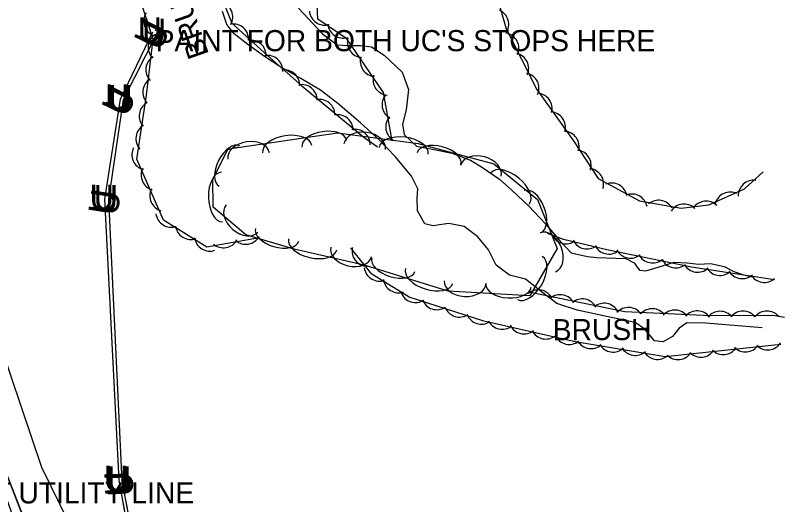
# Model space of a CAD drawing. Extents: x 954793 to 988390, y 1867850 to 1924428.
# Drawn here: x 961253 to 961435.1, y 1907331 to 1907446.8 of the extents above; entities that cross this region are included whole.
import ezdxf

# ---------------------------------------------------------------- set-up
doc = ezdxf.new("R2010")
doc.units = 0
for name, color, linetype in [('Default', 7, 'Continuous'), ('S_ELECTRIC_UTILITIES_ANNOT', 7, 'Continuous'), ('S_FENCE', 7, 'Continuous'), ('S_MSC_PT_SYM', 7, 'Continuous'), ('S_STREAM', 7, 'Continuous'), ('S_SURVEY_TEXT_ANNOT', 7, 'Continuous'), ('S_TREE', 7, 'Continuous'), ('S_TREE_ANNOT', 7, 'Continuous'), ('S_UNDERGROUND_CABLE', 7, 'Continuous')]:
    doc.layers.add(name, color=color, linetype=linetype)

msp = doc.modelspace()

# ---------------------------------------------------------------- linework, layer by layer
at = {"layer": 'S_FENCE'}
msp.add_line((961278.52, 1907267.74), (961248.08, 1907345.49), dxfattribs=at)
msp.add_lwpolyline([(961278.52, 1907267.74), (961248.08, 1907345.49), (961229.13, 1907397.32), (961205.49, 1907466.44)], dxfattribs=at)
msp.add_lwpolyline([(961278.52, 1907267.74), (961248.08, 1907345.49), (961229.13, 1907397.32), (961205.49, 1907466.44)], dxfattribs=at)
at = {"layer": 'S_MSC_PT_SYM'}
msp.add_lwpolyline([(961286.22, 1907443.28), (961286.22, 1907443.33), (961286.22, 1907443.28), (961286.17, 1907443.28), (961286.22, 1907443.28), (961286.22, 1907443.23), (961286.22, 1907443.28), (961286.27, 1907443.28)], close=True, dxfattribs=at)
msp.add_lwpolyline([(961286.22, 1907443.28), (961286.22, 1907443.33), (961286.22, 1907443.28), (961286.17, 1907443.28), (961286.22, 1907443.28), (961286.22, 1907443.23), (961286.22, 1907443.28), (961286.27, 1907443.28)], close=True, dxfattribs=at)
msp.add_lwpolyline([(961286.22, 1907443.28), (961286.22, 1907443.33), (961286.22, 1907443.28), (961286.17, 1907443.28), (961286.22, 1907443.28), (961286.22, 1907443.23), (961286.22, 1907443.28), (961286.27, 1907443.28)], dxfattribs=at)
at = {"layer": 'S_STREAM'}
for points in [[(961429.79, 1907372.85), (961416.51, 1907373.94), (961411.95, 1907374), (961410.14, 1907372.75), (961408.58, 1907370.79), (961406.4, 1907369.49), (961404.37, 1907369.79), (961402.06, 1907372.49), (961399.72, 1907374.07), (961393.39, 1907375.44), (961386.01, 1907376.99), (961381.22, 1907378.55), (961377.92, 1907381.08), (961373.8, 1907384.33), (961370.02, 1907385.28), (961366.84, 1907387.65), (961364.99, 1907391.32), (961362.54, 1907394.39), (961359.3, 1907396.83), (961355.64, 1907397.52), (961353.99, 1907397.26), (961351.88, 1907397), (961349.97, 1907397.45), (961348.19, 1907400.52), (961348.11, 1907403.52), (961348.31, 1907405.71), (961346.83, 1907408.71), (961342.99, 1907413.29), (961339.06, 1907417.43), (961334.72, 1907421.3), (961329.39, 1907425.88), (961325.22, 1907429.05), (961320.56, 1907431.8), (961315.61, 1907434.68), (961311.96, 1907437.01), (961308.03, 1907439.88), (961304.79, 1907442.43), (961303.1, 1907444.63), (961302.06, 1907447.68)], [(961320.05, 1907448.47), (961325.73, 1907442.4), (961329.22, 1907439.79), (961331.8, 1907439.64), (961334.71, 1907439.62), (961337.31, 1907439.34), (961340.3, 1907437.35), (961344.57, 1907433.32), (961346.09, 1907429.25), (961345.52, 1907424.38), (961344.65, 1907421.05), (961345.07, 1907418.57), (961347.99, 1907415.85), (961351.8, 1907415.09), (961356.39, 1907414.13), (961360.8, 1907412.5), (961363.34, 1907410.91), (961367.64, 1907407.97), (961370.65, 1907405.34), (961374.54, 1907401.63), (961378.55, 1907397.47), (961381.93, 1907393.4), (961384.64, 1907390.54), (961388.46, 1907389.74), (961390.7, 1907389.51), (961395.18, 1907389.28), (961397.51, 1907389.26), (961399.55, 1907388.21), (961400.5, 1907386.84), (961400.78, 1907386.47), (961402.28, 1907386.33), (961405.23, 1907387.15), (961408.99, 1907388.36), (961412.04, 1907388.19), (961414.73, 1907387.9), (961417.62, 1907388.05), (961420.83, 1907387.36), (961423.13, 1907386.18), (961425.44, 1907385.37), (961427.64, 1907384.9)]]:
    msp.add_lwpolyline(points, dxfattribs=at)
at = {"layer": 'S_TREE'}
for points in [[(961342.22, 1907417.11), (961340.18, 1907428.49), (961331.52, 1907441.21), (961324.6, 1907445.89), (961324.15, 1907455.87), (961327.53, 1907473.29), (961332.88, 1907485.84), (961340.5, 1907495.11), (961346.68, 1907500.64), (961355.31, 1907494.03), (961361.93, 1907483.87), (961363.64, 1907470.68), (961364.45, 1907460.12), (961369.23, 1907443.6), (961376.46, 1907429.23), (961385.12, 1907417.11), (961391, 1907408.17), (961400.75, 1907402.88), (961410.65, 1907401.15), (961417.19, 1907401.91), (961425.65, 1907405.74), (961430.09, 1907409.71)], [(961286.67, 1907494.75), (961310.33, 1907471.03), (961309.6, 1907463.19), (961304.15, 1907464.29), (961301.2, 1907466.81), (961298.54, 1907465.66), (961299.74, 1907456.2), (961304.25, 1907444.93), (961311.92, 1907437.98), (961320.84, 1907430.12), (961335.51, 1907417.96), (961338.78, 1907415.63)], [(961310.79, 1907394.12), (961298.34, 1907391.93), (961288.06, 1907398.31), (961281.79, 1907412.75), (961284.06, 1907427.92), (961285.66, 1907441.17), (961281.31, 1907454.49), (961274.67, 1907465.19), (961270.18, 1907476.23), (961265.99, 1907486.81), (961264.93, 1907489.91), (961264.07, 1907492.39)], [(961262.3, 1907300.24), (961245.84, 1907346.7), (961203.57, 1907464.81), (961205.67, 1907468.19), (961208.25, 1907468.85), (961212.59, 1907465.46), (961218.98, 1907454.4), (961232.01, 1907419.93), (961244.56, 1907382.95), (961259.23, 1907339.85), (961265.77, 1907326.52)], [(961302.99, 1907415.13), (961329.26, 1907418.98), (961348.38, 1907416.41), (961366.31, 1907411.66), (961376.63, 1907403.2), (961381.29, 1907391.57), (961374.83, 1907380.38), (961355.46, 1907381.49), (961335.9, 1907387.6), (961319.04, 1907391.43), (961307.55, 1907394.83), (961299.87, 1907401.36), (961299.72, 1907408), (961303.34, 1907415.06), (961305.8, 1907415.64)], [(961432.71, 1907384.15), (961413.07, 1907387.22), (961393.02, 1907391.31), (961382.8, 1907393.76), (961379.01, 1907395.19)], [(961434.24, 1907368.9), (961406.85, 1907366), (961385.53, 1907369.52), (961363.94, 1907374.39), (961346.27, 1907380.06), (961337.38, 1907385.56), (961332.92, 1907391.14), (961332.41, 1907391.73)], [(961374.58, 1907381.34), (961397.31, 1907376.68), (961417.6, 1907375.72), (961432.36, 1907375.83), (961435.14, 1907375.39)]]:
    msp.add_lwpolyline(points, dxfattribs=at)
for centre, start, end in [((961300.84, 1907446.39), 330.992, 72.5889), ((961326.24, 1907448.08), 185.1394, 286.7363), ((961366.2, 1907444.61), 325.3511, 66.948), ((961287.04, 1907445.41), 147.2912, 248.8881), ((961304.58, 1907441.09), 357.0119, 98.6088), ((961330.62, 1907445.03), 185.1394, 286.7363), ((961288.1, 1907439.16), 122.287, 223.8839), ((961368.57, 1907438.98), 335.8989, 77.4958), ((961308.74, 1907437.27), 357.0119, 98.6088), ((961335.25, 1907440.4), 163.4632, 265.0601), ((961287.54, 1907433.91), 122.287, 223.8839), ((961312.7, 1907433.65), 357.8244, 99.4213), ((961338.31, 1907435.91), 163.4632, 265.0601), ((961370.91, 1907434.18), 335.8989, 77.4958), ((961316.72, 1907430.21), 357.8244, 99.4213), ((961286.82, 1907428.62), 122.287, 223.8839), ((961341.32, 1907431.54), 163.4632, 265.0601), ((961373.34, 1907429.5), 335.8989, 77.4958), ((961320.82, 1907426.73), 359.5203, 101.1172), ((961343.47, 1907425.62), 139.3414, 240.9383), ((961376.45, 1907424.72), 344.7657, 86.3626), ((961285.97, 1907422.96), 120.7079, 222.3048), ((961325.01, 1907423.25), 359.5203, 101.1172), ((961329.33, 1907419.62), 359.5203, 101.1172), ((961344.34, 1907420.36), 139.3414, 240.9383), ((961379.62, 1907420.29), 344.7657, 86.3626), ((961285.17, 1907417.58), 120.7079, 222.3048), ((961333.39, 1907416.16), 359.5203, 101.1172), ((961382.87, 1907415.68), 344.7657, 86.3626), ((961284.24, 1907413.79), 152.6892, 254.2862), ((961385.69, 1907411.27), 342.493, 84.09), ((961286.41, 1907408.97), 152.6892, 254.2862), ((961388.65, 1907406.89), 342.493, 84.09), ((961427.79, 1907404.12), 81.0406, 182.6375), ((961394.21, 1907403.44), 10.7373, 112.3342), ((961288.47, 1907404.05), 152.6892, 254.2862), ((961398.99, 1907400.84), 10.7373, 112.3342), ((961422.24, 1907401.32), 63.5097, 165.1066), ((961405.29, 1907399.38), 29.2776, 130.8745), ((961411.32, 1907398.47), 45.9073, 147.5042), ((961416.56, 1907399.16), 45.9073, 147.5042), ((961289.91, 1907400.26), 187.3731, 288.97), ((961294.54, 1907397.38), 187.3731, 288.97), ((961383.41, 1907396.34), 198.5097, 300.1066), ((961299.06, 1907394.62), 187.3731, 288.97), ((961302.28, 1907395.4), 229.1351, 330.732), ((961307.55, 1907396.25), 229.1351, 330.732), ((961388.37, 1907395.13), 205.7109, 307.3078), ((961336.36, 1907391.04), 167.8561, 269.453), ((961393.53, 1907393.92), 205.7109, 307.3078), ((961398.64, 1907392.96), 207.6554, 309.2523), ((961403.85, 1907391.82), 207.6554, 309.2523), ((961409.37, 1907390.65), 207.6554, 309.2523), ((961414.59, 1907389.63), 210.3337, 311.9307), ((961339.21, 1907387.52), 187.4336, 289.0305), ((961419.84, 1907388.85), 210.3337, 311.9307), ((961425.07, 1907388.11), 210.3337, 311.9307), ((961343.74, 1907384.76), 187.4336, 289.0305), ((961430.33, 1907387.22), 210.3337, 311.9307), ((961347.73, 1907382.46), 201.4196, 303.0165), ((961376.81, 1907378.17), 27.617, 129.214), ((961382.02, 1907377.03), 27.617, 129.214), ((961352.79, 1907380.76), 201.4196, 303.0165), ((961387.21, 1907376.04), 27.617, 129.214), ((961392.41, 1907375.01), 27.617, 129.214), ((961358.16, 1907379.01), 201.4196, 303.0165), ((961398.16, 1907374.01), 36.487, 138.0839), ((961403.8, 1907373.71), 36.487, 138.0839), ((961409.13, 1907373.39), 36.487, 138.0839), ((961414.41, 1907373.21), 36.487, 138.0839), ((961419.86, 1907373.11), 39.636, 141.2329), ((961425.3, 1907373.15), 39.636, 141.2329), ((961430.94, 1907373.16), 39.636, 141.2329), ((961363.34, 1907377.34), 201.4196, 303.0165), ((961368.26, 1907376.14), 206.4833, 308.0802), ((961373.43, 1907375.05), 206.4833, 308.0802), ((961378.62, 1907373.81), 206.4833, 308.0802), ((961384.12, 1907372.53), 206.4833, 308.0802), ((961389.31, 1907371.55), 209.8196, 311.4165), ((961394.55, 1907370.72), 209.8196, 311.4165), ((961399.78, 1907369.94), 209.8196, 311.4165), ((961415.33, 1907369.53), 225.2555, 326.8524), ((961420.6, 1907370.13), 225.2555, 326.8524), ((961425.84, 1907370.76), 225.2555, 326.8524), ((961431.15, 1907371.25), 225.2555, 326.8524), ((961405.03, 1907368.99), 209.8196, 311.4165), ((961409.91, 1907368.96), 225.2555, 326.8524)]:
    msp.add_arc(centre, 3.64, start, end, dxfattribs=at)
for centre, major_axis, ratio in [((961317.36, 1907415.09), (-5.81, -0.85), 0.55008), ((961326.14, 1907416.38), (-5.29, -0.78), 0.540699), ((961335.72, 1907415.71), (-4.91, 0.66), 0.685311), ((961308.24, 1907413.49), (-4.9, -0.72), 0.685311), ((961344.93, 1907414.73), (-5.82, 0.78), 0.55008), ((961303.71, 1907411.13), (-2.43, -4.76), 0.540699), ((961353.32, 1907412.9), (-5.17, 1.37), 0.540699), ((961363.21, 1907410.01), (-4.79, 1.27), 0.685311), ((961301.94, 1907403.78), (0.13, -5.87), 0.55008), ((961370.14, 1907405.78), (-4.54, 3.72), 0.55008), ((961375.48, 1907400.36), (-1.99, 4.96), 0.540699), ((961306.67, 1907398.71), (3.77, -3.21), 0.685311), ((961314.98, 1907394.84), (5.13, -1.52), 0.540699), ((961379.07, 1907390.7), (-1.84, 4.6), 0.685311), ((961323.41, 1907392.61), (5.72, -1.3), 0.55008), ((961332.5, 1907390.81), (4.83, -1.1), 0.685311), ((961374.83, 1907384.63), (2.94, 5.08), 0.55008), ((961342.52, 1907387.75), (5.1, -1.59), 0.540699), ((961350.99, 1907385.11), (5.6, -1.75), 0.55008), ((961359.5, 1907383.65), (4.95, -0.28), 0.685311), ((961369.77, 1907382.8), (5.34, -0.31), 0.540699)]:
    msp.add_ellipse(centre, major_axis=major_axis, ratio=ratio, start_param=3.141593, end_param=6.283185, dxfattribs=at)
at = {"layer": 'S_UNDERGROUND_CABLE'}
for p, q in [((961277.87, 1907426.96), (961285.57, 1907442.87)), ((961278.59, 1907426.82), (961286.59, 1907442.52)), ((961274.18, 1907403.24), (961277.87, 1907426.96)), ((961275.17, 1907403.21), (961278.59, 1907426.82)), ((961277.58, 1907336.75), (961274.18, 1907403.24)), ((961278.27, 1907336.58), (961275.17, 1907403.21)), ((961288.79, 1907275.44), (961277.58, 1907336.75)), ((961290.13, 1907275.52), (961278.27, 1907336.58))]:
    msp.add_line(p, q, dxfattribs=at)
for points in [[(961359.47, 1906772.42), (961371.71, 1906890.76), (961377.57, 1906922.42), (961382.94, 1906939.37), (961381.6, 1906960.26), (961375.72, 1906981.65), (961366.41, 1907005.69), (961366.7, 1907007.05), (961351.73, 1907046.41), (961342.1, 1907075.64), (961343.37, 1907095.62), (961326.89, 1907146.51), (961307.61, 1907195.07), (961288.79, 1907275.44), (961277.58, 1907336.75), (961274.18, 1907403.24), (961277.87, 1907426.96), (961285.57, 1907442.87)], [(961359.47, 1906772.42), (961371.71, 1906890.76), (961377.57, 1906922.42), (961382.94, 1906939.37), (961381.6, 1906960.26), (961375.72, 1906981.65), (961366.41, 1907005.69), (961366.7, 1907007.05), (961351.73, 1907046.41), (961342.1, 1907075.64), (961343.37, 1907095.62), (961326.89, 1907146.51), (961307.61, 1907195.07), (961288.79, 1907275.44), (961277.58, 1907336.75), (961274.18, 1907403.24), (961277.87, 1907426.96), (961285.57, 1907442.87)], [(961360.13, 1906772.32), (961371.94, 1906890.71), (961377.88, 1906922.25), (961383.39, 1906939.08), (961382.07, 1906960.42), (961376.13, 1906981.67), (961366.8, 1907005.75), (961367.37, 1907007.17), (961352.13, 1907046.53), (961343.52, 1907075.72), (961344.23, 1907095.31), (961327.6, 1907146.81), (961308.24, 1907195.19), (961290.13, 1907275.52), (961278.27, 1907336.58), (961275.17, 1907403.21), (961278.59, 1907426.82), (961286.59, 1907442.52)], [(961360.13, 1906772.32), (961371.94, 1906890.71), (961377.88, 1906922.25), (961383.39, 1906939.08), (961382.07, 1906960.42), (961376.13, 1906981.67), (961366.8, 1907005.75), (961367.37, 1907007.17), (961352.13, 1907046.53), (961343.52, 1907075.72), (961344.23, 1907095.31), (961327.6, 1907146.81), (961308.24, 1907195.19), (961290.13, 1907275.52), (961278.27, 1907336.58), (961275.17, 1907403.21), (961278.59, 1907426.82), (961286.59, 1907442.52)]]:
    msp.add_lwpolyline(points, dxfattribs=at)

# ---------------------------------------------------------------- texts
at = {"layer": 'Default'}
for rotation, p in [(360, (961281.94, 1907440.33)), (360, (961282.96, 1907439.97)), (64.2046, (961286.28, 1907438.5)), (63.0014, (961287.21, 1907438.13)), (64.2046, (961278.59, 1907422.58)), (63.0014, (961279.21, 1907422.43)), (360, (961274.24, 1907424.41)), (360, (961274.96, 1907424.28)), (360, (961270.56, 1907400.69)), (360, (961271.54, 1907400.66)), (81.1609, (961276.14, 1907399.26)), (81.7593, (961277.17, 1907399.25)), (360, (961273.95, 1907334.21)), (360, (961274.64, 1907334.04)), (92.9233, (961280.31, 1907333.26)), (92.6625, (961280.98, 1907333.07))]:
    msp.add_text('U', height=6, rotation=rotation, dxfattribs=at).set_placement(p)
at = {"layer": 'S_ELECTRIC_UTILITIES_ANNOT'}
msp.add_text('LOWEST UTILITY LINE', height=5, dxfattribs=at).set_placement((961223.63, 1907331.28))
at = {"layer": 'S_SURVEY_TEXT_ANNOT'}
msp.add_text("PAINT FOR BOTH UC'S STOPS HERE", height=5, dxfattribs=at).set_placement((961286.22, 1907438.28))
at = {"layer": 'S_TREE_ANNOT'}
for rotation, p in [(109.3857, (961298.89, 1907437.58)), (0.1752, (961380.24, 1907369.88))]:
    msp.add_text('BRUSH', height=5, rotation=rotation, dxfattribs=at).set_placement(p)

doc.saveas('drawing.dxf')
